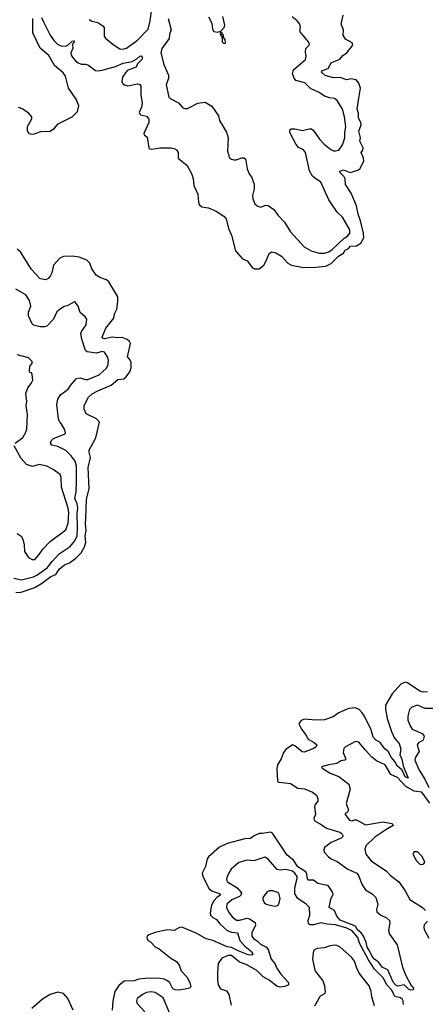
# Model space of a CAD drawing. Extents: x 1690054 to 1842981, y 782881 to 914114.
# Tile 426 of 656: x 1776929 to 1780595, y 883518 to 892425. Entities that reach past the tile are written whole.
import ezdxf

# ---------------------------------------------------------------- set-up
doc = ezdxf.new("R2010")
doc.units = 0

msp = doc.modelspace()

# ---------------------------------------------------------------- linework, layer by layer
at = {"layer": '0CON10XD'}
for points in [[(1777126.9, 892445), (1777145.9, 892405), (1777205, 892284), (1777240.8, 892235), (1777275, 892202.2), (1777305, 892190), (1777345, 892185.5), (1777365, 892194.4), (1777405, 892231.4), (1777420, 892235), (1777424, 892225), (1777409.8, 892210.2), (1777405.4, 892195), (1777409.2, 892165), (1777392.3, 892125), (1777394.6, 892105), (1777405.3, 892085.3), (1777432.4, 892052.4), (1777457.5, 892035), (1777485, 892022.2), (1777525, 892021.9), (1777545, 892015.6), (1777615, 891965.8), (1777645, 891963.1), (1777685, 891970.4), (1777795, 892002), (1777865, 892031.1), (1777945, 892047.7), (1777989.4, 892070.6), (1778015, 892096.5), (1778027.2, 892097.2), (1778037.3, 892085), (1778035, 892068.5), (1777994.8, 892025.2), (1777982.7, 891995), (1777900.9, 891965), (1777858.2, 891905), (1777852.5, 891865), (1777862, 891845), (1777876.7, 891835), (1777907.5, 891827.5), (1777995, 891845.6), (1778015, 891840), (1778024.5, 891824.5), (1778024.5, 891745), (1778036.8, 891666.8), (1778030.6, 891635), (1778009.5, 891585), (1778021.2, 891565), (1778075, 891553.6), (1778096.8, 891525), (1778097.8, 891495), (1778052.5, 891395), (1778055, 891383.3), (1778081.7, 891361.7), (1778096.7, 891265), (1778106.1, 891256.1), (1778125, 891253.6), (1778195, 891264.5), (1778296.9, 891266.9), (1778325, 891261.2), (1778347.7, 891247.7), (1778361.2, 891225), (1778361.2, 891171.2), (1778444.2, 891105), (1778482.5, 891035), (1778497.6, 890987.6), (1778504.1, 890925.9), (1778538.1, 890848.1), (1778544, 890775), (1778552.9, 890752.9), (1778575, 890733.3), (1778635, 890722.9), (1778705, 890692.9), (1778775, 890647.5), (1778795.4, 890625), (1778816.7, 890535), (1778844.6, 890475), (1778880.6, 890335), (1778943.2, 890263.2), (1778985, 890244.4), (1779035, 890180.6), (1779055, 890170), (1779095, 890171.9), (1779134.6, 890205.4), (1779155, 890236.2), (1779185, 890308.8), (1779205, 890326), (1779245, 890317.1), (1779296.7, 890286.7), (1779352.2, 890222.2), (1779385, 890205.6), (1779495, 890184.6), (1779605, 890186.1), (1779695, 890194.7), (1779745, 890220.9), (1779812.1, 890285), (1779855, 890312.5), (1779870.4, 890339.6), (1779900.9, 890355), (1779920.6, 890375), (1779975, 890379.1), (1780011.5, 890405), (1780038.9, 890451.1), (1780037.6, 890495), (1780011.2, 890605), (1779987.5, 890665), (1779975, 890740), (1779925.6, 890855), (1779874.7, 890934.7), (1779870, 890985), (1779861.5, 891005), (1779820.8, 891045), (1779827.5, 891055), (1779855, 891067.3), (1779916.6, 891043.4), (1779986.5, 891063.5), (1780002.6, 891077.4), (1780039.4, 891145), (1780037.1, 891175), (1780016.4, 891225), (1780030.3, 891245), (1780032.6, 891265), (1780004.7, 891325), (1780010, 891355), (1779993.8, 891416.2), (1780017.1, 891475), (1780012.7, 891495), (1779990.4, 891535), (1779990.6, 891580.6), (1779980, 891615), (1779995.4, 891714.6), (1780010.5, 891805), (1779995, 891850), (1779970.8, 891880.8), (1779925, 891890.3), (1779885, 891882.3), (1779825, 891900.8), (1779765, 891900.4), (1779691.8, 891921.8), (1779662.7, 891945), (1779658.5, 891955), (1779665.8, 891965), (1779717.5, 891982.5), (1779745, 892035.4), (1779823.1, 892066.9), (1779850.2, 892099.8), (1779885.4, 892124.6), (1779941.2, 892195), (1779933.3, 892215), (1779875, 892248), (1779854.3, 892285), (1779855.8, 892335), (1779835.8, 892385), (1779852.6, 892467.4)], [(1777557.4, 892427.4), (1777582.7, 892412.7), (1777635, 892400.6), (1777680.3, 892370.3), (1777692, 892355), (1777694.3, 892275), (1777705, 892259.2), (1777775, 892200.8), (1777835, 892160.8), (1777865, 892157.1), (1777893.6, 892166.4), (1777995, 892239.1), (1778089.1, 892340.9), (1778108.8, 892415), (1778122.5, 892525)], [(1778271.5, 892435), (1778297.1, 892335), (1778284.6, 892295), (1778281.8, 892255), (1778215, 892163.8), (1778204.2, 892125), (1778231.2, 892021.2), (1778273.2, 891923.2), (1778274.4, 891895), (1778252, 891835), (1778276.7, 891725), (1778290.8, 891710.8), (1778364.1, 891674.1), (1778405, 891627.5), (1778420.7, 891620.7), (1778445, 891622.5), (1778539.5, 891670.5), (1778605, 891678.8), (1778665, 891643.3), (1778725.9, 891555.9), (1778735, 891512.5), (1778798.1, 891408.1), (1778812.5, 891355), (1778808.8, 891235), (1778826.4, 891176.4), (1778845, 891162), (1778865, 891157.5), (1778885, 891158), (1778936.2, 891176.2), (1778956.4, 891176.4), (1778970, 891165), (1778986.2, 891075), (1779006.7, 891025), (1779025, 891002.5), (1779047.4, 890937.4), (1779047.8, 890895), (1779032.9, 890835), (1779036, 890805), (1779055, 890760), (1779075, 890740), (1779105, 890730), (1779153.2, 890746.8), (1779175.7, 890745.7), (1779227.8, 890707.8), (1779266.2, 890655), (1779324, 890595), (1779376.6, 890506.6), (1779499.1, 890369.1), (1779565, 890332.9), (1779635, 890314), (1779685, 890312.8), (1779725, 890324.2), (1779755, 890345.3), (1779862, 890448), (1779893.5, 890466.5), (1779913.1, 890495), (1779914.5, 890525), (1779848.5, 890638.5), (1779800, 890685), (1779722.9, 890795), (1779652, 890955), (1779593.3, 890995), (1779575, 891010), (1779549.1, 891059.1), (1779513.1, 891225), (1779495, 891246.7), (1779449.8, 891269.8), (1779427.8, 891295), (1779371.4, 891405), (1779370.8, 891429.2), (1779382.9, 891437.1), (1779415, 891437.1), (1779485, 891421.4), (1779545, 891437.5), (1779567.9, 891437.9), (1779585, 891423.8), (1779638.6, 891345), (1779680.2, 891300.2), (1779741.3, 891251.3), (1779765, 891239.2), (1779785, 891237.5), (1779815, 891246.2), (1779847.3, 891292.7), (1779869.4, 891355), (1779868.9, 891405), (1779877.3, 891455), (1779865.4, 891545), (1779847.1, 891615), (1779800, 891695), (1779775, 891712), (1779728.3, 891718.3), (1779685, 891732.9), (1779635, 891767.5), (1779585, 891790.8), (1779560.9, 891800.9), (1779505.4, 891855.4), (1779425, 891876.2), (1779409.2, 891895), (1779394.2, 891935), (1779405, 891971.2), (1779512, 892065), (1779520, 892095), (1779512, 892135), (1779515.9, 892164.1), (1779545, 892193.8), (1779547.5, 892205), (1779541.2, 892225), (1779465.8, 892315), (1779462.5, 892325), (1779468.9, 892355), (1779461.9, 892385), (1779436.9, 892415), (1779392.4, 892452.4)], [(1778635, 892452.5), (1778666.2, 892395), (1778670.7, 892340.7), (1778685, 892317.5), (1778717.5, 892312.5), (1778748.3, 892321.7), (1778777.5, 892355), (1778782.5, 892375), (1778766.7, 892455)], [(1776916.2, 891635), (1776957.4, 891617.4), (1776999.1, 891589.1), (1777036, 891545), (1777037.1, 891525), (1776996, 891455), (1776996.2, 891425), (1777009.5, 891399.5), (1777025, 891392), (1777055, 891390), (1777120, 891415), (1777205, 891416.2), (1777245, 891444), (1777278.3, 891481.7), (1777405, 891547.7), (1777452.1, 891595), (1777464.6, 891645), (1777440, 891705), (1777369.2, 891805), (1777343.3, 891915), (1777321.1, 891945), (1777245, 892010), (1777191.5, 892101.5), (1777115, 892168.9), (1777048.1, 892305), (1777048.5, 892435)], [(1778785, 892210), (1778790, 892215), (1778787.5, 892245), (1778770, 892265), (1778770, 892285), (1778760, 892295), (1778760, 892305), (1778745, 892310), (1778740, 892295), (1778760, 892265), (1778760, 892225), (1778771.7, 892211.7), (1778785, 892210)], [(1776895, 887247.3), (1776935, 887242.8), (1777065, 887287.5), (1777125, 887324.1), (1777210.7, 887389.3), (1777254.8, 887405.2), (1777285, 887455.4), (1777335, 887492.9), (1777379.2, 887510.9), (1777437.2, 887552.8), (1777485, 887602.7), (1777515, 887655.7), (1777527, 887695), (1777521.7, 887755), (1777531.2, 887805), (1777522.6, 887865), (1777527.1, 887915), (1777532.9, 888085), (1777557.4, 888185), (1777547.6, 888375), (1777569.6, 888465), (1777553.5, 888525), (1777618.3, 888641.8), (1777650, 888785), (1777624.3, 888815), (1777528.8, 888858.8), (1777511.3, 888901.3), (1777510.8, 888935), (1777550.9, 889009.1), (1777585, 889039.6), (1777635, 889066.9), (1777755, 889117.5), (1777815, 889170), (1777869.2, 889175), (1777892.2, 889195), (1777925, 889238.8), (1777936.2, 889275), (1777936.2, 889325), (1777925, 889351.4), (1777903.6, 889375), (1777930, 889495), (1777922.5, 889515), (1777902.2, 889532.2), (1777855, 889551.3), (1777815, 889545.7), (1777765, 889553.6), (1777695, 889536.6), (1777677.3, 889545), (1777675, 889553.3), (1777707.5, 889635), (1777780, 889725), (1777787.5, 889765), (1777806.2, 889805), (1777817.8, 889875), (1777815, 889916.7), (1777736, 890055), (1777715, 890072.9), (1777655, 890092.9), (1777622, 890115), (1777582.6, 890172.6), (1777563.2, 890223.2), (1777535, 890250), (1777466.8, 890276.8), (1777405, 890285.3), (1777325, 890282.9), (1777293.6, 890266.4), (1777235.8, 890205), (1777220.4, 890135), (1777205.9, 890104.1), (1777187.1, 890082.9), (1777165, 890071.4), (1777115, 890081.5), (1777036.9, 890165), (1776935.8, 890325), (1776905, 890348.1)], [(1777294.6, 889805.4), (1777265, 889782.5), (1777235, 889716), (1777175, 889652.9), (1777155, 889645.7), (1777115, 889647.1), (1777055, 889663.1), (1777042, 889675), (1777008.9, 889745), (1777009.6, 889780.4), (1777029.2, 889835), (1777019.2, 889885), (1776985, 889935.8), (1776895, 889988.1)], [(1776875, 887372.2), (1776945, 887358.7), (1777055, 887384.3), (1777085, 887400), (1777178.8, 887465), (1777222.7, 887525), (1777285.9, 887594.1), (1777385, 887658.8), (1777428.8, 887711.2), (1777447.3, 887755), (1777453.1, 887835), (1777449.8, 887955), (1777456.2, 888005), (1777449, 888045), (1777428.5, 888095), (1777440.3, 888155), (1777444.1, 888245.9), (1777441.5, 888385), (1777431.9, 888431.9), (1777395, 888480), (1777345, 888527.1), (1777275, 888563.2), (1777221.2, 888575), (1777209.2, 888595), (1777214.5, 888615.5), (1777235, 888637.5), (1777333.8, 888676.2), (1777342.5, 888685), (1777338, 888715), (1777305, 888771.2), (1777289.1, 888789.1), (1777278.6, 888815), (1777265.5, 888945), (1777275, 888993.3), (1777297.6, 889032.4), (1777368.7, 889081.3), (1777388, 889115), (1777441.3, 889178.7), (1777475, 889186.2), (1777525, 889169.2), (1777545, 889168.8), (1777648.5, 889211.5), (1777715, 889272.5), (1777728.5, 889305), (1777731.8, 889345), (1777723.5, 889375), (1777695, 889417.3), (1777675, 889422.3), (1777625, 889409), (1777540.5, 889420.5), (1777525, 889432.5), (1777489.5, 889535), (1777481.2, 889585), (1777488.5, 889605), (1777528.9, 889665), (1777536, 889715), (1777523.9, 889733.9), (1777475.9, 889775.9), (1777458, 889835), (1777435, 889867.5), (1777425, 889872.5), (1777365, 889838.8), (1777325, 889828), (1777294.6, 889805.4)], [(1776888, 888595), (1776958, 888645), (1776985, 888692.5), (1776994, 888725), (1776999.2, 888855), (1776988.8, 888935), (1776993.8, 888975), (1776986, 889045), (1777004.3, 889095), (1777034, 889135), (1777047.5, 889165), (1777042.5, 889215), (1777035, 889230), (1777020, 889235), (1777017.5, 889245), (1777020.7, 889289.3), (1777042.5, 889315), (1777041.7, 889331.7), (1777007.5, 889365), (1776905, 889394.2)], [(1776905, 887775.8), (1776943, 887753), (1776958, 887725), (1776970.8, 887675), (1776972.9, 887615), (1777010.3, 887560.3), (1777042.6, 887542.6), (1777065, 887541.9), (1777104, 887586), (1777137.8, 887635), (1777204.7, 887705.3), (1777345, 887809.4), (1777368.8, 887871.2), (1777373.8, 887965), (1777366.5, 888005), (1777305.9, 888195), (1777305.4, 888285), (1777295, 888310), (1777232, 888355), (1777175, 888385.6), (1777105, 888400.6), (1777045, 888384.5), (1776989.8, 888399.8), (1776942.5, 888455), (1776880.5, 888570.5)], [(1780615, 886345.8), (1780575, 886342.2), (1780545, 886352.1), (1780435, 886424.7), (1780415, 886430.7), (1780375, 886412.5), (1780296.1, 886325), (1780236.3, 886223.6), (1780236.3, 886186.4), (1780252.1, 886102.1), (1780290.6, 885985), (1780317.6, 885925), (1780358.1, 885878.1), (1780375.3, 885825), (1780364, 885775), (1780384.7, 885734.7), (1780396.6, 885675), (1780440, 885565), (1780415, 885577.1), (1780386, 885636), (1780341.2, 885675)], [(1780687.5, 886195), (1780595, 886194.4), (1780525, 886224.4), (1780474.6, 886205.4), (1780453.1, 886185), (1780436.9, 886123.1), (1780439, 886089), (1780462.2, 886032.2), (1780478, 886008), (1780567.6, 885967.6), (1780584.3, 885944.3), (1780575, 885908), (1780535.4, 885884.6), (1780523.4, 885866.6), (1780540, 885805), (1780506.9, 885755), (1780502.2, 885725), (1780540.9, 885635), (1780591.8, 885555), (1780628.1, 885478.1)], [(1780341.2, 885675), (1780321.6, 885715), (1780285.9, 885755), (1780260.9, 885805), (1780228.6, 885828.6), (1780185, 885888.4), (1780147.1, 885907.1), (1780124.3, 885934.3), (1780105, 886001.8), (1780045, 886125.8), (1780026, 886156), (1779997.5, 886185), (1779965, 886200), (1779905, 886193.1), (1779875, 886182.8), (1779815, 886155.7), (1779761.7, 886118.3), (1779685, 886091), (1779605, 886088.2), (1779505, 886097.8), (1779473.4, 886085), (1779451.8, 886055), (1779475, 886007.8), (1779515.6, 885955.6), (1779536.2, 885915), (1779591.9, 885885), (1779615.7, 885865), (1779606.5, 885845), (1779591.5, 885835), (1779505, 885799.5), (1779481.5, 885801.5), (1779415, 885856.5), (1779395, 885864.8), (1779335, 885822.4), (1779312.6, 885795), (1779291.4, 885738.6), (1779259.2, 885685), (1779254.1, 885645), (1779259.4, 885539.4), (1779265, 885528.8), (1779275, 885526), (1779377.5, 885515), (1779443.2, 885473.2), (1779505, 885466.2), (1779575, 885437.3), (1779610.9, 885410.9), (1779624.1, 885375.9), (1779624.2, 885355.8), (1779600, 885325), (1779592.5, 885305), (1779603.8, 885235), (1779589.3, 885200.7), (1779595, 885177.5), (1779645, 885151.2), (1779701.4, 885111.4), (1779824, 885075), (1779842, 885062), (1779850, 885045), (1779848.6, 885035), (1779835, 885020.6), (1779745, 884980.2), (1779682.9, 884935), (1779677.7, 884915), (1779681.8, 884895), (1779721, 884851), (1779745, 884833), (1779798.4, 884808.4), (1779895, 884741.5), (1779978.1, 884705), (1779992.8, 884682.8), (1780025, 884600), (1780054.5, 884554.5), (1780115, 884518.6), (1780148.9, 884485), (1780166.8, 884425), (1780153.1, 884375), (1780158.6, 884355), (1780195, 884323.1), (1780245, 884300.8), (1780270.8, 884275), (1780275.8, 884255), (1780262.5, 884185), (1780271.7, 884151.7), (1780340, 884055), (1780390.8, 883855), (1780417.1, 883785), (1780467.7, 883687.7), (1780489.1, 883665), (1780485, 883648), (1780465, 883644.2), (1780445, 883654), (1780405, 883693.8), (1780348.5, 883681.5), (1780329.3, 883690.7), (1780305, 883718.9), (1780258.3, 883828.2), (1780205, 883852.7), (1780176.5, 883895), (1780135, 883926.6), (1780115, 883950.2), (1780091.9, 884001.9), (1780069.6, 884035), (1780060.3, 884080.3), (1780036.9, 884135), (1780015.4, 884165.4), (1779982.4, 884192.4), (1779964.9, 884224.9), (1779825, 884277.6), (1779796.2, 884315), (1779775.9, 884365.9), (1779725.5, 884395), (1779742.4, 884467.6), (1779761.4, 884515), (1779755, 884539.5), (1779725, 884582.5), (1779711.2, 884591.2), (1779625, 884610.6), (1779585, 884640.5), (1779540.8, 884640.8), (1779532.2, 884652.2), (1779525.9, 884695), (1779515.2, 884715), (1779442.8, 884762.8), (1779405, 884821.4), (1779345.7, 884865.7), (1779215.3, 885065), (1779195.8, 885075.8), (1779125, 885062.9), (1779095, 885064), (1779048.1, 885041.9), (1779015, 885018.1), (1778965, 885015.5), (1778805, 884971.2), (1778735, 884939.1), (1778635, 884852.9), (1778624.7, 884835), (1778608.9, 884765), (1778577.8, 884705), (1778583.9, 884675), (1778641.9, 884561.9), (1778665, 884544), (1778731, 884521), (1778744.4, 884505), (1778715, 884486.5), (1778684.2, 884455), (1778662.6, 884415), (1778650, 884345), (1778655.3, 884325), (1778675.6, 884304.4), (1778707.7, 884285), (1778738.4, 884245), (1778804.9, 884184.9), (1778845, 884169.1), (1778898.1, 884165), (1778919.5, 884095), (1778963.8, 884043.8), (1779026, 883995), (1779035.3, 883975), (1779028, 883962), (1778995, 883966.7), (1778905, 884000.4), (1778845, 884032.8), (1778805, 884037.5), (1778675, 884094.4), (1778615, 884109.2), (1778525, 884162.6), (1778395, 884215.5), (1778375, 884211.3), (1778325, 884184.1), (1778265, 884191.9), (1778155, 884168.4), (1778095.7, 884145), (1778081.4, 884135), (1778079.2, 884115), (1778092, 884095), (1778111.5, 884081.5), (1778155, 884036.9), (1778190.6, 884020.6), (1778295, 883935.6), (1778347.5, 883905), (1778371.4, 883871.4), (1778389.2, 883819.2), (1778441.5, 883765), (1778468.2, 883715), (1778476.5, 883675), (1778465.2, 883664.8), (1778425, 883655.2), (1778365, 883646), (1778335, 883647.6), (1778315, 883659.1), (1778285, 883710.8), (1778265, 883730), (1778235, 883744), (1778195, 883750.3), (1778095, 883754.2), (1778005, 883746.1), (1777965, 883731.5), (1777875, 883727.3), (1777825, 883689.2), (1777789.5, 883635), (1777771.5, 883545), (1777765.6, 883465)], [(1780635, 885337.9), (1780565, 885436.2), (1780495, 885444.6), (1780419.6, 885489.6), (1780345, 885570.4), (1780285, 885597.5), (1780234.1, 885684.1), (1780155, 885720.8), (1780112.8, 885752.8), (1780055, 885817.8), (1779995, 885890.5), (1779965, 885894.6), (1779873.2, 885846.8), (1779857.9, 885832.1), (1779852.7, 885795), (1779876.2, 885735), (1779867.5, 885725), (1779830.8, 885719.2), (1779794.5, 885695.5), (1779722.5, 885685), (1779657.5, 885665), (1779663.3, 885655), (1779735, 885607.8), (1779815, 885580), (1779905, 885510), (1779915.8, 885464.2), (1779878.8, 885335), (1779900, 885275), (1779893, 885257), (1779872.5, 885245), (1779872.5, 885235), (1779911.2, 885185), (1779935, 885176.2), (1779955, 885186.7), (1779975, 885188), (1780055, 885142.2), (1780215, 885167.5), (1780292.5, 885152.5), (1780303.3, 885145), (1780303.8, 885135), (1780238.5, 885095), (1780139.5, 885030.5), (1780061.4, 884955), (1780048.1, 884925), (1780059.4, 884875), (1780104.8, 884814.8), (1780245, 884721.4), (1780277.5, 884685), (1780355.3, 884625.3), (1780412.9, 884545), (1780456.5, 884466.5), (1780570.8, 884395), (1780596.5, 884366.5)], [(1780565, 884781.4), (1780580.8, 884789.2), (1780590.8, 884805), (1780568, 884855), (1780525, 884897.1), (1780495, 884895.8), (1780483.5, 884875), (1780515, 884816), (1780545, 884785.7), (1780565, 884781.4)], [(1780397, 883515), (1780395.2, 883545), (1780385, 883564.5), (1780370, 883575), (1780318.9, 883588.9), (1780293.5, 883645), (1780248.1, 883695), (1780215, 883758.2), (1780137, 883835), (1780080.8, 883920.8), (1780001.8, 884071.8), (1779985, 884120.8), (1779935, 884181.4), (1779885, 884207.1), (1779785, 884237.9), (1779705, 884241.8), (1779655, 884255.6), (1779585, 884235.5), (1779555, 884235.6), (1779540.8, 884245), (1779536.7, 884275), (1779550.4, 884325), (1779547.8, 884395), (1779518.6, 884425), (1779444.7, 884474.7), (1779417, 884517), (1779415.9, 884575), (1779437.5, 884655), (1779436.1, 884675), (1779416.2, 884705), (1779395, 884721.1), (1779335, 884736.8), (1779285, 884730.4), (1779257.7, 884737.7), (1779175, 884832), (1779145, 884848), (1779045, 884814.4), (1778985, 884822.5), (1778910.2, 884799.8), (1778839.7, 884740.3), (1778812.5, 884695), (1778802.5, 884665), (1778800, 884645), (1778808.8, 884625), (1778895, 884571.5), (1778934.1, 884525), (1778929.1, 884505), (1778917.2, 884492.8), (1778847.5, 884462.5), (1778802.5, 884425), (1778797.8, 884395), (1778815.6, 884355), (1778850.2, 884310.2), (1778889.5, 884279.5), (1778915, 884277.7), (1778986.6, 884296.6), (1779005, 884291.2), (1779057, 884257), (1779060.4, 884235), (1779027.7, 884165), (1779027.8, 884135), (1779043.7, 884113.6), (1779080, 884090), (1779105, 884062.9), (1779160, 884035), (1779174.2, 884014.2), (1779202.5, 883925), (1779236.7, 883886.7), (1779255, 883845.5), (1779290.8, 883790.9), (1779357.8, 883715), (1779358, 883695), (1779325, 883679.4), (1779285, 883674.1), (1779255, 883683), (1779185, 883736.8), (1779131.5, 883765), (1779073.4, 883823.4), (1778975, 883876.8), (1778915, 883898.8), (1778845, 883957.8), (1778815, 883957.8), (1778755.9, 883934.1), (1778724.2, 883885.8), (1778716, 883805), (1778715.9, 883735.9), (1778723, 883693), (1778745, 883656.7), (1778798.8, 883638.8), (1778820, 883605), (1778840.6, 883510.6)], [(1779245, 884406), (1779265, 884413.3), (1779275.6, 884434.4), (1779282.5, 884475), (1779272, 884522), (1779255, 884533.1), (1779215.9, 884544.1), (1779185, 884543.8), (1779165, 884536.2), (1779127.5, 884485), (1779127.5, 884465), (1779139.4, 884439.4), (1779157.5, 884425), (1779218.3, 884408.3), (1779245, 884406)], [(1780615, 884271.2), (1780585, 884236.7), (1780581.4, 884215), (1780585.7, 884195), (1780626.9, 884115)], [(1780135.6, 883505), (1780112.9, 883585), (1780105.7, 883635), (1780088, 883685), (1779998, 883798), (1779975.4, 883845.4), (1779955, 883909.2), (1779927.5, 883945), (1779825, 884034), (1779795, 884049.2), (1779772.7, 884052.7), (1779727.5, 884045), (1779681.8, 884028.2), (1779617.4, 884022.6), (1779586.2, 884005), (1779576, 883925), (1779597.7, 883827.7), (1779603.2, 883813.2), (1779669.5, 883729.5), (1779683.8, 883685), (1779691.2, 883625), (1779685, 883612.5), (1779645, 883590), (1779595, 883500)], [(1777411.7, 883465), (1777365, 883569.2), (1777325, 883614.1), (1777275, 883628.2), (1777205, 883606.2), (1777135.7, 883565), (1777039.8, 883480.2)], [(1778287.5, 883435), (1778225, 883577.5), (1778155, 883624.3), (1778115, 883631.4), (1778075, 883625.7), (1778045, 883610.8), (1777991.2, 883568.8), (1777983.8, 883545), (1777991.2, 883525), (1778060.3, 883450.3)]]:
    msp.add_lwpolyline(points, dxfattribs=at)

doc.saveas('drawing.dxf')
